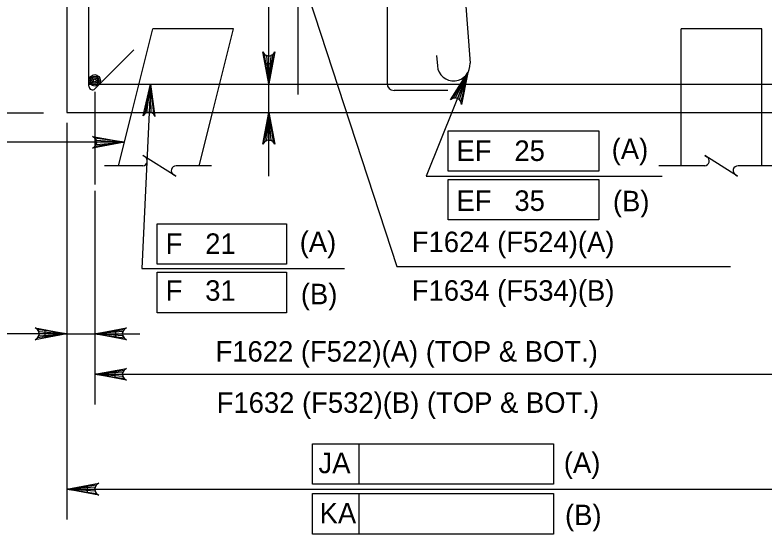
# Model space of a CAD drawing. Extents: x 638340 to 640241, y 295465 to 298435.
# Drawn here: x 639920.3 to 640029.9, y 298127.1 to 298203 of the extents above; entities that cross this region are included whole.
import ezdxf

# ---------------------------------------------------------------- set-up
doc = ezdxf.new("R2010")
doc.units = 0
for name, color, linetype in [('3', 7, 'Continuous'), ('4', 7, 'Continuous'), ('6', 7, 'Continuous'), ('8', 7, 'Continuous'), ('9', 7, 'Continuous')]:
    doc.layers.add(name, color=color, linetype=linetype)

msp = doc.modelspace()

# ---------------------------------------------------------------- linework, layer by layer
at = {"layer": '3'}
msp.add_line((639936.28, 298184.4), (639878.92, 298184.4), dxfattribs=at)
msp.add_lwpolyline([(639936.28, 298184.4), (639931.62, 298183.53), (639931.97, 298183.77), (639932.16, 298184.09), (639932.21, 298184.4), (639932.16, 298184.71), (639931.97, 298185.02), (639931.62, 298185.27), (639936.28, 298184.4), (639931.97, 298185.02), (639932.16, 298184.71), (639936.28, 298184.4), (639932.21, 298184.4), (639932.16, 298184.09), (639936.28, 298184.4), (639931.97, 298183.77)], dxfattribs=at)
at = {"layer": '4'}
for p, q in [((639961.7, 298210.5), (639976.15, 298166.23)), ((639986.57, 298194.6), (639980.46, 298179.46)), ((639940.1, 298192.88), (639938.83, 298165.96)), ((639931.94, 298191.79), (639931.94, 298186.63)), ((639931.94, 298191.66), (639931.94, 298178.24)), ((639924.42, 298188.68), (639831.62, 298188.68)), ((639927.87, 298187.24), (639927.87, 298129.23)), ((639983.66, 298186.09), (640005.7, 298186.09)), ((639983.66, 298180.18), (639983.66, 298186.09)), ((640005.7, 298186.09), (640005.7, 298180.18)), ((639980.46, 298179.46), (640014.98, 298179.46)), ((640005.7, 298180.18), (639983.66, 298180.18)), ((639983.66, 298178.98), (640005.7, 298178.98)), ((639983.66, 298173.07), (639983.66, 298178.98)), ((640005.7, 298178.98), (640005.7, 298173.07)), ((639931.94, 298177.29), (639931.94, 298146.03)), ((640005.7, 298173.07), (639983.66, 298173.07)), ((639941.09, 298166.59), (639941.09, 298172.49)), ((639941.09, 298172.49), (639960.03, 298172.49)), ((639960.03, 298172.49), (639960.03, 298166.59)), ((639960.03, 298166.59), (639941.09, 298166.59)), ((639976.15, 298166.23), (640024.99, 298166.23)), ((639938.83, 298165.96), (639968.49, 298165.96)), ((639941.09, 298165.38), (639960.03, 298165.38)), ((639941.09, 298159.47), (639941.09, 298165.38)), ((639960.03, 298165.38), (639960.03, 298159.47)), ((639960.03, 298159.47), (639941.09, 298159.47)), ((639927.87, 298156.39), (639899.32, 298156.39)), ((639927.87, 298156.39), (639938.53, 298156.39)), ((639931.94, 298150.46), (640038.09, 298150.46)), ((639963.79, 298140.29), (639999.09, 298140.29)), ((639963.79, 298134.38), (639963.79, 298140.29)), ((639970.64, 298134.38), (639970.64, 298140.29)), ((639999.09, 298140.29), (639999.09, 298134.38)), ((639999.09, 298134.38), (639963.79, 298134.38)), ((639927.87, 298133.66), (640042.15, 298133.66)), ((639963.79, 298133), (639999.09, 298133)), ((639963.79, 298127.09), (639963.79, 298133)), ((639970.64, 298127.09), (639970.64, 298133)), ((639999.09, 298133), (639999.09, 298127.09)), ((639999.09, 298127.09), (639963.79, 298127.09))]:
    msp.add_line(p, q, dxfattribs=at)
for points in [[(639957.41, 298192.96), (639956.54, 298197.62), (639956.79, 298197.26), (639957.1, 298197.08), (639957.41, 298197.02), (639957.73, 298197.08), (639958.04, 298197.26), (639958.29, 298197.62), (639957.41, 298192.96), (639958.04, 298197.26), (639957.73, 298197.08), (639957.41, 298192.96), (639957.41, 298197.02), (639957.1, 298197.08), (639957.41, 298192.96), (639956.79, 298197.26)], [(639986.57, 298194.6), (639985.64, 298189.95), (639985.54, 298190.38), (639985.32, 298190.67), (639985.05, 298190.83), (639984.74, 298190.9), (639984.38, 298190.85), (639984.02, 298190.61), (639986.57, 298194.6), (639984.38, 298190.85), (639984.74, 298190.9), (639986.57, 298194.6), (639985.05, 298190.83), (639985.32, 298190.67), (639986.57, 298194.6), (639985.54, 298190.38)], [(639940.1, 298192.88), (639940.75, 298188.18), (639940.52, 298188.55), (639940.22, 298188.75), (639939.91, 298188.82), (639939.59, 298188.78), (639939.27, 298188.61), (639939.01, 298188.26), (639940.1, 298192.88), (639939.27, 298188.61), (639939.59, 298188.78), (639940.1, 298192.88), (639939.91, 298188.82), (639940.22, 298188.75), (639940.1, 298192.88), (639940.52, 298188.55)], [(639957.43, 298188.78), (639958.3, 298184.12), (639958.05, 298184.48), (639957.74, 298184.66), (639957.43, 298184.72), (639957.11, 298184.66), (639956.8, 298184.48), (639956.55, 298184.12), (639957.43, 298188.78), (639956.8, 298184.48), (639957.11, 298184.66), (639957.43, 298188.78), (639957.43, 298184.72), (639957.74, 298184.66), (639957.43, 298188.78), (639958.05, 298184.48)], [(639927.87, 298156.39), (639923.21, 298155.52), (639923.57, 298155.77), (639923.76, 298156.08), (639923.81, 298156.39), (639923.76, 298156.7), (639923.57, 298157.02), (639923.21, 298157.26), (639927.87, 298156.39), (639923.57, 298157.02), (639923.76, 298156.7), (639927.87, 298156.39), (639923.81, 298156.39), (639923.76, 298156.08), (639927.87, 298156.39), (639923.57, 298155.77)], [(639931.94, 298156.39), (639936.6, 298157.26), (639936.24, 298157.02), (639936.06, 298156.7), (639936, 298156.39), (639936.06, 298156.08), (639936.24, 298155.77), (639936.6, 298155.52), (639931.94, 298156.39), (639936.24, 298155.77), (639936.06, 298156.08), (639931.94, 298156.39), (639936, 298156.39), (639936.06, 298156.7), (639931.94, 298156.39), (639936.24, 298157.02)], [(639931.94, 298150.46), (639936.6, 298151.33), (639936.24, 298151.08), (639936.06, 298150.77), (639936, 298150.46), (639936.06, 298150.15), (639936.24, 298149.83), (639936.6, 298149.59), (639931.94, 298150.46), (639936.24, 298149.83), (639936.06, 298150.15), (639931.94, 298150.46), (639936, 298150.46), (639936.06, 298150.77), (639931.94, 298150.46), (639936.24, 298151.08)], [(639927.87, 298133.66), (639932.53, 298134.53), (639932.18, 298134.28), (639931.99, 298133.97), (639931.94, 298133.66), (639931.99, 298133.34), (639932.18, 298133.03), (639932.53, 298132.78), (639927.87, 298133.66), (639932.18, 298133.03), (639931.99, 298133.34), (639927.87, 298133.66), (639931.94, 298133.66), (639931.99, 298133.97), (639927.87, 298133.66), (639932.18, 298134.28)]]:
    msp.add_lwpolyline(points, dxfattribs=at)
for points in [[(639924.65, 298156.89), (639924.65, 298155.9), (639927.6, 298156.39)], [(639935.03, 298155.9), (639935.03, 298156.89), (639932.08, 298156.39)], [(639934.89, 298150.95), (639934.89, 298149.97), (639931.94, 298150.46)], [(639930.83, 298134.15), (639930.83, 298133.16), (639927.87, 298133.66)]]:
    msp.add_lwpolyline(points, close=True, dxfattribs=at)
at = {"layer": '6'}
for p, q in [((639981.72, 298264.59), (639986.87, 298195.98)), ((639961.7, 298191.4), (639961.7, 298240.57)), ((639931.09, 298192.59), (639931.09, 298216.98)), ((639974.72, 298217.4), (639974.72, 298193.01)), ((639957.41, 298179.46), (639957.41, 298208.94)), ((639937.67, 298197.93), (639931.96, 298192.23)), ((639981.96, 298197.12), (639982.09, 298195.58)), ((639931.09, 298192.88), (640038.94, 298192.88)), ((639983.6, 298191.98), (639975.75, 298191.98))]:
    msp.add_line(p, q, dxfattribs=at)
msp.add_lwpolyline([(639956.92, 298195.91), (639957.9, 298195.91), (639957.41, 298192.96)], close=True, dxfattribs=at)
for radius in [0.833, 0.625, 0.417, 0.208]:
    msp.add_circle((639931.94, 298193.46), radius, dxfattribs=at)
for centre, radius, start, end in [((639984.48, 298195.78), 2.4, 184.7636, 4.7636), ((639931.6, 298192.59), 0.512, 180, 315), ((639975.75, 298193.01), 1.03, 180, 270)]:
    msp.add_arc(centre, radius, start, end, dxfattribs=at)
at = {"layer": '8'}
for p, q in [((639937.35, 298188.69), (639940.42, 298200.99)), ((639952.24, 298200.99), (639940.42, 298200.99)), ((639949.16, 298188.69), (639952.24, 298200.99)), ((640029.6, 298200.99), (640017.79, 298200.99)), ((640017.79, 298188.78), (640017.79, 298200.99)), ((640029.6, 298188.69), (640029.6, 298200.99)), ((639935.42, 298180.96), (639937.35, 298188.69)), ((639947.23, 298180.96), (639949.16, 298188.69)), ((640017.79, 298180.96), (640017.79, 298188.78)), ((640029.6, 298180.96), (640029.6, 298188.69)), ((639938.99, 298180.96), (639933.39, 298180.96)), ((639949.04, 298180.96), (639943.85, 298180.96)), ((640021.23, 298180.96), (640014.5, 298180.96)), ((640032.23, 298180.96), (640026.09, 298180.96))]:
    msp.add_line(p, q, dxfattribs=at)
for points in [[(639943.49, 298179.63), (639943.79, 298179.45), (639938.98, 298182.47), (639939.3, 298182.27)], [(640025.73, 298179.63), (640026.03, 298179.45), (640021.22, 298182.47), (640021.54, 298182.27)]]:
    msp.add_lwpolyline(points, dxfattribs=at)
for centre, start, end in [((639938.93, 298181.67), 275.3286, 57.8672), ((640021.16, 298181.67), 275.3286, 57.8672), ((639943.85, 298180.25), 90, 240), ((640026.09, 298180.25), 90, 240)]:
    msp.add_arc(centre, 0.71, start, end, dxfattribs=at)
at = {"layer": '9'}
for p, q in [((639927.87, 298220.19), (639927.87, 298188.78)), ((639927.87, 298188.78), (640042.15, 298188.78))]:
    msp.add_line(p, q, dxfattribs=at)

# ---------------------------------------------------------------- texts
at = {"layer": '4'}
for s, height, p in [('EF   25', 3, (639984.89, 298181.67)), ('(A)', 3, (640007.6, 298181.94)), ('EF   35', 3, (639984.89, 298174.36)), ('(B)', 3, (640007.78, 298174.3)), ('(A)', 3, (639961.94, 298168.34)), ('F   21', 3, (639942.32, 298168.07)), ('F1624 (F524)(A)', 3.0001, (639978.35, 298168.33)), ('F   31', 3, (639942.32, 298161.22)), ('(B)', 3, (639962.11, 298160.7)), ('F1634 (F534)(B)', 3.0001, (639978.35, 298161.22)), ('F1622 (F522)(A) (TOP & BOT.)', 3.0001, (639949.62, 298152.31)), ('F1632 (F532)(B) (TOP & BOT.)', 3.0001, (639949.79, 298144.82)), ('JA', 3, (639964.69, 298135.99)), ('(A)', 3, (640000.6, 298136.04)), ('KA', 3, (639964.86, 298128.64)), ('(B)', 3, (640000.77, 298128.39))]:
    msp.add_text(s, height=height, dxfattribs=at).set_placement(p)

doc.saveas('drawing.dxf')
